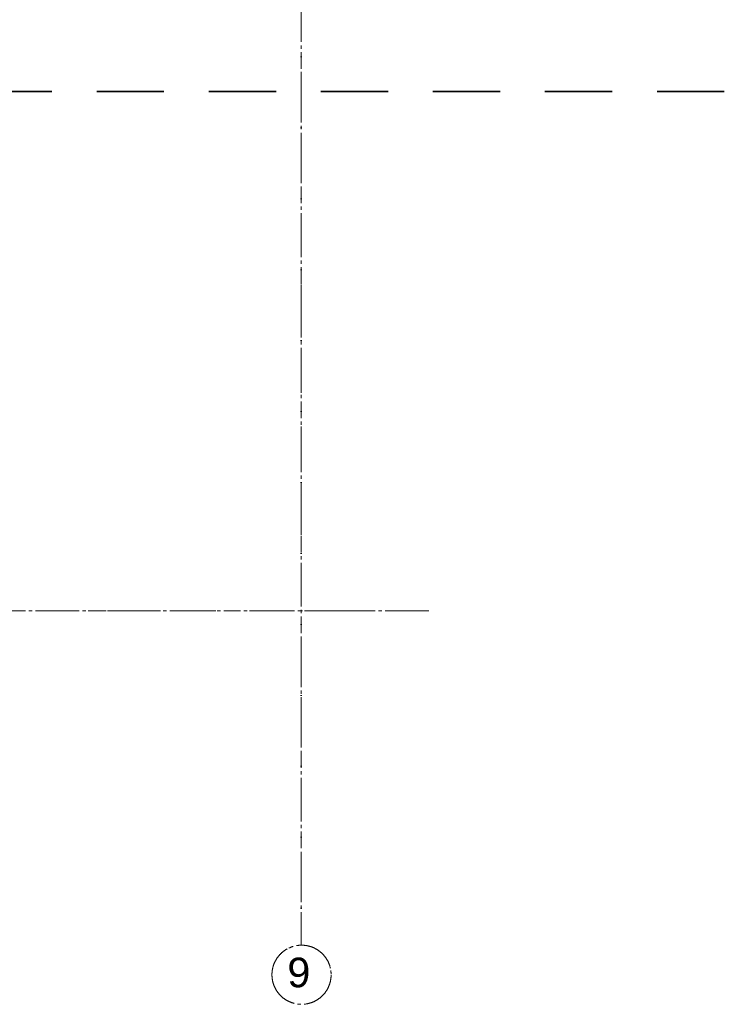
# Model space of a CAD drawing. Header units: millimetres. Extents: x -469965 to -394737, y -22321 to 14469.
# Tile 362 of 425: x -401391 to -394737, y -22321 to -13016. Entities that reach past the tile are written whole.
import ezdxf

# ---------------------------------------------------------------- set-up
doc = ezdxf.new("R2010")
doc.units = ezdxf.units.MM
doc.header["$MEASUREMENT"] = 0
for name, pattern in [('CENTER', [254, 158.75, -31.75, 31.75, -31.75]), ('Dot & Dashed', [670.277762, 352.777767, -176.388884, 0, -141.111112]), ('Long Dashed', [1058.333302, 634.99999, -423.333311])]:
    doc.linetypes.add(name, pattern=pattern)
doc.layers.add('A-06-TELJED_Pen_No__21', color=7, linetype='Continuous', lineweight=35)
doc.layers.add('A-06-TELJED_Pen_No__253', color=7, linetype='Continuous', lineweight=13)
doc.styles.add('GENERATED_STYLE_2', font='arial.ttf')

msp = doc.modelspace()

# ---------------------------------------------------------------- linework, layer by layer
at = {"layer": 'A-06-TELJED_Pen_No__21', "color": 7, "linetype": 'Long Dashed', "lineweight": 35}
msp.add_line((-394737.2, -13693.4), (-440365.8, -13693.4), dxfattribs=at)
at = {"layer": 'A-06-TELJED_Pen_No__253', "color": 7, "linetype": 'Dot & Dashed', "lineweight": 13}
for p, q in [((-398731.5, 9284), (-398731.5, -21764.9)), ((-397527.1, -18602.5), (-440947.5, -18602.5))]:
    msp.add_line(p, q, dxfattribs=at)
at = {"layer": 'A-06-TELJED_Pen_No__253', "color": 7, "linetype": 'CENTER', "lineweight": 13}
for p, q in [((-398731.5, 9284), (-398731.5, -21764.9)), ((-397527.1, -18602.5), (-440947.5, -18602.5))]:
    msp.add_line(p, q, dxfattribs=at)
at = {"layer": 'A-06-TELJED_Pen_No__253', "color": 7, "linetype": 'Dot & Dashed', "lineweight": 13}
msp.add_circle((-398729.5, -22041.5), 279.4, dxfattribs=at)
at = {"layer": 'A-06-TELJED_Pen_No__253', "color": 7, "linetype": 'CENTER', "lineweight": 13}
msp.add_circle((-398729.5, -22041.5), 279.4, dxfattribs=at)

# ---------------------------------------------------------------- texts
at = {"layer": 'A-06-TELJED_Pen_No__253', "color": 7, "linetype": 'Continuous', "lineweight": 13, "insert": (-398645.9, -22021.9), "char_height": 280, "attachment_point": 6, "style": 'GENERATED_STYLE_2'}
msp.add_mtext('\\A1;{\\pqr;\\fArial Baltic|b0|i0|c186|p34;9}', dxfattribs=at)
msp.add_mtext('\\A1;{\\pqr;\\fArial Baltic|b0|i0|c186|p34;9}', dxfattribs=at)

doc.saveas('drawing.dxf')
